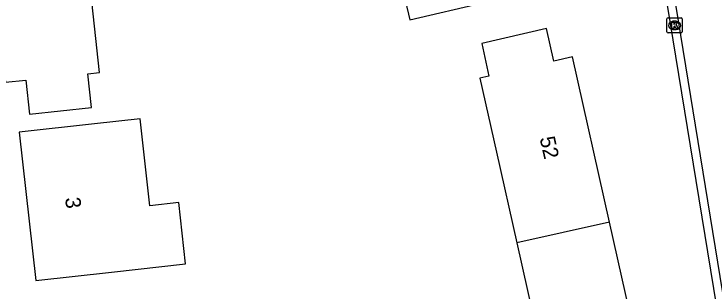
# Model space of a CAD drawing. Extents: x 162675 to 163482, y 379761 to 381227.
# Drawn here: x 163007.15 to 163053.17, y 380399.04 to 380417.26 of the extents above; entities that cross this region are included whole.
import ezdxf

# ---------------------------------------------------------------- set-up
doc = ezdxf.new("R2010")
doc.units = 0
for name, color, linetype in [('IMGEO_Kolk', 7, 'Continuous'), ('IMGEO_Pand', 7, 'Continuous'), ('IMGEO_Pand_nummerreeks', 7, 'Continuous'), ('IMGEO_Rijbaan_lokaal_gesloten', 7, 'Continuous'), ('IMGEO_Rijbaan_lokaal_open', 7, 'Continuous')]:
    doc.layers.add(name, color=color, linetype=linetype)

msp = doc.modelspace()

# ---------------------------------------------------------------- linework, layer by layer
at = {"layer": 'IMGEO_Kolk'}
for p, q in [((163050.079, 380416.089), (163050.079, 380416.941)), ((163050.154, 380417.015), (163051.006, 380417.015)), ((163050.567, 380416.795), (163050.592, 380416.795)), ((163051.08, 380416.941), (163051.08, 380416.089)), ((163051.006, 380416.015), (163050.154, 380416.015)), ((163050.59, 380416.235), (163050.565, 380416.235))]:
    msp.add_line(p, q, dxfattribs=at)
for points in [[(163050.079, 380416.089), (163050.079, 380416.941)], [(163050.154, 380417.015), (163051.006, 380417.015)], [(163051.08, 380416.941), (163051.08, 380416.089)], [(163050.4, 380416.715), (163050.523, 380416.715), (163050.523, 380416.564), (163050.653, 380416.715), (163050.817, 380416.715), (163050.671, 380416.564), (163050.824, 380416.315), (163050.672, 380416.315), (163050.587, 380416.479), (163050.523, 380416.412), (163050.523, 380416.315), (163050.4, 380416.315), (163050.4, 380416.715)], [(163051.006, 380416.015), (163050.154, 380416.015)]]:
    msp.add_lwpolyline(points, dxfattribs=at)
for centre, start, end in [((163050.156, 380416.939), 91.552, 178.448), ((163050.156, 380416.939), 91.552, 178.448), ((163051.004, 380416.939), 1.552, 88.448), ((163051.004, 380416.939), 1.552, 88.448), ((163050.156, 380416.091), 181.552, 268.448), ((163050.156, 380416.091), 181.552, 268.448), ((163051.004, 380416.091), 271.552, 358.448), ((163051.004, 380416.091), 271.552, 358.448)]:
    msp.add_arc(centre, 0.0765, start, end, dxfattribs=at)
for centre, major_axis, ratio, start_param, end_param in [((163050.566, 380416.515), (-0.387, 0.002), 0.722429, 4.712389, 7.853982), ((163050.591, 380416.515), (-0.39, 0.002), 0.717154, 1.570796, 4.712389)]:
    msp.add_ellipse(centre, major_axis=major_axis, ratio=ratio, start_param=start_param, end_param=end_param, dxfattribs=at)
at = {"layer": 'IMGEO_Pand'}
for points in [[(163040.608, 380428.914), (163038.686, 380428.44), (163033.798, 380427.3), (163033.095, 380430.323), (163030.162, 380429.629), (163027.861, 380429.084), (163028.874, 380424.803), (163031.176, 380425.347), (163031.314, 380424.763), (163033.182, 380416.87), (163038.053, 380418.021), (163042.919, 380419.17), (163040.608, 380428.914)], [(163012.242, 380411.119), (163012.005, 380413.326), (163012.77, 380413.407), (163012.115, 380419.525), (163011.583, 380424.496), (163005.407, 380423.835), (163006.592, 380412.768), (163007.935, 380412.912), (163008.173, 380410.683), (163012.242, 380411.119)], [(163046.302, 380403.578), (163043.869, 380414.437), (163042.639, 380414.161), (163042.157, 380416.308), (163037.899, 380415.33), (163038.379, 380413.183), (163037.785, 380413.05), (163038.878, 380408.171), (163040.213, 380402.213)], [(163013.554, 380400.286), (163018.434, 380400.837), (163017.98, 380404.859), (163016.082, 380404.644), (163015.435, 380410.377), (163012.453, 380410.041), (163007.485, 380409.48), (163008.585, 380399.726), (163013.554, 380400.286)], [(163046.302, 380403.578), (163040.213, 380402.213)], [(163047.978, 380390.382), (163047.515, 380392.449), (163048.735, 380392.722), (163046.302, 380403.578)], [(163040.213, 380402.213), (163042.651, 380391.331), (163041.413, 380390.853), (163041.827, 380389.006)]]:
    msp.add_lwpolyline(points, dxfattribs=at)
at = {"layer": 'IMGEO_Rijbaan_lokaal_gesloten'}
msp.add_lwpolyline([(163048.058, 380433.778), (163059.565, 380363.138)], dxfattribs=at)
at = {"layer": 'IMGEO_Rijbaan_lokaal_open'}
msp.add_lwpolyline([(163047.603, 380433.152), (163056.95, 380375.873)], dxfattribs=at)

# ---------------------------------------------------------------- texts
at = {"layer": 'IMGEO_Pand_nummerreeks'}
for s, rotation, p in [('52', 282.6305, (163041.704, 380409.099)), ('3', 276.4343, (163010.509, 380405.159))]:
    msp.add_text(s, height=1, rotation=rotation, dxfattribs=at).set_placement(p)

doc.saveas('drawing.dxf')
